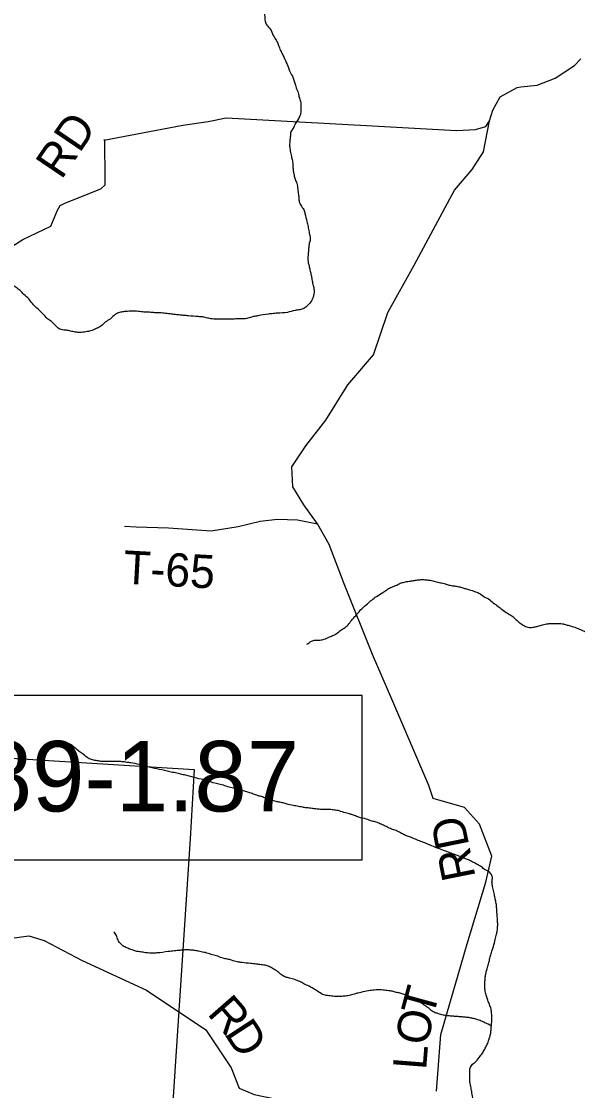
# Model space of a CAD drawing. Extents: x -15 to 405, y -40 to 87.
# Drawn here: x 5.862 to 6.81, y 16.197 to 18.018 of the extents above; entities that cross this region are included whole.
import ezdxf

# ---------------------------------------------------------------- set-up
doc = ezdxf.new("R2010")
doc.units = 0
for name, color, linetype in [('GM_P_State_Location', 7, 'Continuous'), ('GM_X_Adjacent_County', 7, 'Continuous'), ('GM_X_Adjacent_County_Text', 7, 'Continuous'), ('GM_X_Airport_Location_Class_2', 7, 'Continuous'), ('GM_X_Minor_Lake', 7, 'Continuous'), ('GM_X_Minor_River', 7, 'Continuous'), ('GM_X_Township', 7, 'Continuous'), ('GM_X_Township_Text', 7, 'Continuous')]:
    doc.layers.add(name, color=color, linetype=linetype)

msp = doc.modelspace()

# ---------------------------------------------------------------- linework, layer by layer
at = {"layer": 'GM_P_State_Location'}
for points in [[(5.8294, 17.6235), (5.8647, 17.6467), (5.9129, 17.6691), (5.9239, 17.6965), (5.9284, 17.7045), (5.9365, 17.7086), (5.998, 17.7326), (6.0053, 17.7397), (6.0052, 17.7489), (6.0044, 17.8154), (6.0031, 17.8154), (6.1373, 17.8413), (6.1809, 17.8474), (6.2113, 17.8535), (6.4502, 17.8407), (6.6036, 17.8321), (6.6359, 17.8336), (6.6537, 17.839), (6.6598, 17.8488)], [(6.0382, 17.1583), (6.058, 17.1572), (6.113, 17.1553), (6.186, 17.1504), (6.2319, 17.1573), (6.2695, 17.1664), (6.2987, 17.1698), (6.3329, 17.1691), (6.3671, 17.162)]]:
    msp.add_lwpolyline(points, dxfattribs=at)
at = {"layer": 'GM_X_Adjacent_County'}
msp.add_lwpolyline([(5.1929, 16.5899), (6.4429, 16.5899), (6.4429, 16.8699), (5.1929, 16.8699)], close=True, dxfattribs=at)
at = {"layer": 'GM_X_Adjacent_County_Text'}
for points in [[(6.4414, 18.1583), (6.4176, 18.147), (6.4098, 18.1404), (6.4028, 18.1357), (6.3961, 18.1302), (6.3899, 18.1236), (6.3847, 18.1173), (6.3777, 18.1103), (6.3718, 18.104), (6.3643, 18.0971), (6.3561, 18.0886), (6.344, 18.0803), (6.3374, 18.0755), (6.3277, 18.0683), (6.3203, 18.0647), (6.3126, 18.06), (6.3052, 18.0553), (6.2971, 18.0495), (6.2905, 18.0448), (6.283, 18.0386), (6.2771, 18.0319), (6.2773, 18.0247), (6.2781, 18.0167), (6.2821, 18.0101), (6.2879, 18.0023), (6.2929, 17.9915), (6.2979, 17.9838), (6.3007, 17.9768), (6.3039, 17.9687), (6.3078, 17.961), (6.311, 17.9545), (6.3138, 17.9479), (6.317, 17.9406), (6.3194, 17.934), (6.3241, 17.9248), (6.3269, 17.9178), (6.3289, 17.9113), (6.3313, 17.9029)], [(6.3313, 17.9029), (6.3348, 17.894), (6.3361, 17.8875), (6.3385, 17.8794), (6.3386, 17.8722), (6.3388, 17.8658), (6.337, 17.8571), (6.3334, 17.8504), (6.329, 17.8433), (6.3257, 17.8362), (6.3217, 17.8299), (6.3207, 17.8227), (6.3201, 17.8162), (6.3194, 17.8075), (6.3203, 17.7999), (6.3219, 17.7899), (6.3239, 17.7827), (6.3248, 17.7747), (6.3253, 17.7667), (6.3262, 17.7598), (6.3279, 17.7529), (6.3303, 17.746), (6.3327, 17.7375), (6.3338, 17.7272), (6.3351, 17.7196), (6.3356, 17.7124), (6.3384, 17.705), (6.3435, 17.6973), (6.3455, 17.6908), (6.3489, 17.677), (6.3509, 17.6689), (6.3525, 17.6594), (6.3545, 17.6509), (6.3543, 17.6445), (6.3525, 17.6381), (6.3519, 17.6313), (6.3513, 17.6237), (6.3508, 17.6085), (6.3525, 17.602), (6.3541, 17.5947), (6.3558, 17.5871), (6.3571, 17.5806), (6.3587, 17.5721), (6.3607, 17.5645), (6.3612, 17.5572), (6.3599, 17.5501), (6.3569, 17.5422), (6.3506, 17.5344), (6.3436, 17.5289), (6.3371, 17.5269), (6.3287, 17.5256), (6.3157, 17.5223), (6.2985, 17.5209), (6.2898, 17.5201), (6.2833, 17.5195), (6.2661, 17.5167), (6.2596, 17.5154), (6.2527, 17.5137), (6.2443, 17.5113), (6.2371, 17.5112), (6.2276, 17.5111), (6.22, 17.5106), (6.2116, 17.5105), (6.1874, 17.5113), (6.1795, 17.5127), (6.1715, 17.5145), (6.164, 17.5151), (6.1466, 17.5165), (6.1401, 17.5171), (6.1329, 17.5177), (6.1246, 17.5187), (6.1159, 17.5198), (6.1057, 17.5209), (6.0959, 17.5216), (6.0894, 17.5218), (6.083, 17.5224), (6.0735, 17.5227), (6.064, 17.5238), (6.0534, 17.5245), (6.0435, 17.5241), (6.0367, 17.5235), (6.0294, 17.5219), (6.0229, 17.5191), (6.0135, 17.511), (6.0054, 17.5056), (5.9979, 17.499), (5.9898, 17.4947), (5.9806, 17.4908), (5.9725, 17.4892), (5.9619, 17.488), (5.9543, 17.4887), (5.9464, 17.4904), (5.9392, 17.4918), (5.9305, 17.4929), (5.9205, 17.4997), (5.9139, 17.5067), (5.9068, 17.5111)], [(5.9068, 17.5111), (5.8988, 17.5201), (5.8889, 17.5296), (5.8811, 17.5374), (5.8753, 17.5452), (5.8668, 17.5527), (5.8602, 17.5594), (5.8536, 17.5646), (5.8465, 17.5697), (5.838, 17.5757), (5.8279, 17.5806), (5.8178, 17.5851), (5.8096, 17.5896), (5.8029, 17.5928), (5.7932, 17.5985), (5.784, 17.6064), (5.7762, 17.6127), (5.7696, 17.6183), (5.7629, 17.6234), (5.7566, 17.6286), (5.7503, 17.6333), (5.7429, 17.6385), (5.7336, 17.6442), (5.7269, 17.6474), (5.7198, 17.6511), (5.7108, 17.6544), (5.7029, 17.6585), (5.6966, 17.661), (5.6891, 17.6635), (5.6815, 17.6649), (5.6739, 17.6644), (5.6666, 17.6631), (5.6602, 17.6622), (5.651, 17.6606), (5.6429, 17.6582), (5.6361, 17.6569), (5.6284, 17.6552), (5.6185, 17.6525), (5.612, 17.6512), (5.6043, 17.6492), (5.5978, 17.6479), (5.5883, 17.6459), (5.5795, 17.6443), (5.5714, 17.6427), (5.5642, 17.6403), (5.5557, 17.6371), (5.5476, 17.6328), (5.541, 17.6285)], [(6.349, 16.9569), (6.3567, 16.962), (6.3632, 16.964), (6.3712, 16.9642), (6.3785, 16.9654), (6.3877, 16.9697), (6.3947, 16.9725), (6.4032, 16.9783), (6.4102, 16.9834), (6.4176, 16.9885), (6.4231, 16.9955), (6.4306, 17.004), (6.4362, 17.0106), (6.4425, 17.0176), (6.4522, 17.0261), (6.4593, 17.0323), (6.4674, 17.0385), (6.4783, 17.045), (6.4849, 17.0497), (6.4915, 17.0536), (6.4999, 17.0568), (6.508, 17.0611), (6.5146, 17.0628), (6.523, 17.0644), (6.5306, 17.0656), (6.5375, 17.0666), (6.5447, 17.0671), (6.5519, 17.0668), (6.5587, 17.0659), (6.5677, 17.0637), (6.5764, 17.0618), (6.5847, 17.06), (6.5915, 17.0579), (6.5986, 17.0565), (6.6058, 17.0555), (6.6129, 17.0534), (6.6193, 17.0517), (6.6261, 17.0499), (6.6344, 17.047), (6.6419, 17.0441), (6.6504, 17.0385), (6.6582, 17.0341), (6.6664, 17.0277), (6.6749, 17.0213), (6.6816, 17.0162), (6.6905, 17.0098), (6.6979, 17.0054), (6.7049, 16.9994), (6.7197, 16.9883), (6.7276, 16.9858), (6.736, 16.9863), (6.7425, 16.9879), (6.7506, 16.9903), (6.7597, 16.9919), (6.7662, 16.9925), (6.7745, 16.9926), (6.7818, 16.9923), (6.7893, 16.9906), (6.7957, 16.9888), (6.8055, 16.9859), (6.8133, 16.9829), (6.8238, 16.978), (6.8335, 16.9735), (6.841, 16.9718), (6.8509, 16.971), (6.8573, 16.9708), (6.8638, 16.971), (6.8702, 16.9708), (6.879, 16.9701), (6.8876, 16.9687), (6.894, 16.9673), (6.9016, 16.9663), (6.908, 16.9657), (6.9171, 16.9651), (6.9243, 16.9637), (6.9322, 16.9608), (6.9393, 16.9579), (6.9475, 16.9545), (6.9554, 16.9524), (6.9634, 16.951), (6.9698, 16.9511), (6.9787, 16.9554), (6.9856, 16.9586), (6.9931, 16.9656), (7.0021, 16.9736), (7.0088, 16.9806), (7.0155, 16.9884), (7.0257, 16.9995), (7.0331, 17.0053), (7.0401, 17.0104), (7.0472, 17.017), (7.0541, 17.0202), (7.0618, 17.0241), (7.0691, 17.0273), (7.0788, 17.0315), (7.0865, 17.0347), (7.0938, 17.039)], [(6.483, 16.647), (6.4755, 16.6503), (6.4669, 16.654), (6.4601, 16.6557), (6.45, 16.6591), (6.4372, 16.6625), (6.43, 16.6651), (6.4236, 16.6672), (6.4146, 16.6698), (6.4041, 16.6731), (6.3958, 16.6746), (6.3879, 16.6756), (6.3806, 16.6754), (6.3719, 16.6757), (6.3644, 16.6764), (6.3572, 16.6774), (6.3485, 16.6784), (6.3417, 16.6794), (6.3326, 16.6812), (6.3232, 16.6827), (6.3104, 16.6861), (6.3029, 16.6879), (6.2964, 16.6892), (6.2878, 16.6918), (6.2807, 16.694), (6.2732, 16.6969), (6.2656, 16.699), (6.2574, 16.7019), (6.2499, 16.7045), (6.2427, 16.7066), (6.2337, 16.7096), (6.2239, 16.7118), (6.2141, 16.7144), (6.204, 16.7174), (6.1844, 16.7226), (6.1754, 16.7256), (6.1615, 16.7287), (6.1506, 16.7317), (6.1423, 16.7339), (6.134, 16.7357), (6.125, 16.7379), (6.1151, 16.7397), (6.1061, 16.7419), (6.0895, 16.7455), (6.0714, 16.7499), (6.0632, 16.7521), (6.0488, 16.7548), (6.042, 16.7558), (6.0337, 16.7569), (6.0258, 16.7571), (6.0193, 16.7573), (6.0117, 16.7572), (6.0045, 16.7571), (5.9965, 16.7577), (5.9897, 16.7587), (5.9818, 16.7605), (5.9747, 16.7641), (5.9659, 16.7709), (5.9595, 16.7753), (5.9518, 16.7824), (5.9455, 16.7864), (5.9391, 16.7892)], [(6.6405, 15.9891), (6.6428, 15.9938), (6.6438, 16.0002), (6.6448, 16.0086), (6.6458, 16.0157), (6.6456, 16.0222), (6.6463, 16.0294), (6.6476, 16.0366), (6.6502, 16.046), (6.652, 16.0554), (6.6538, 16.0622), (6.6568, 16.0716), (6.6589, 16.0803), (6.6611, 16.0882), (6.6618, 16.0969), (6.6613, 16.1049), (6.6585, 16.113), (6.6564, 16.1195), (6.6518, 16.128), (6.6469, 16.14), (6.6419, 16.1496), (6.6387, 16.1573), (6.636, 16.1662), (6.634, 16.1753), (6.6317, 16.1849), (6.6297, 16.1949), (6.6281, 16.2037), (6.6268, 16.2109), (6.6263, 16.2185), (6.6266, 16.2261), (6.6268, 16.233), (6.6297, 16.2401), (6.6367, 16.2463), (6.6442, 16.2556), (6.649, 16.2619), (6.6527, 16.269), (6.6563, 16.2757), (6.6588, 16.2832), (6.6609, 16.2896), (6.6623, 16.296), (6.6629, 16.3036), (6.6635, 16.3108), (6.6642, 16.3203), (6.6637, 16.3286), (6.6628, 16.3355), (6.6601, 16.3432), (6.6573, 16.3505), (6.6548, 16.3574), (6.6528, 16.3655), (6.652, 16.3739), (6.6523, 16.383), (6.6529, 16.3898), (6.6542, 16.397), (6.656, 16.4041), (6.6586, 16.4128), (6.6603, 16.4203), (6.6625, 16.4282), (6.6646, 16.4358), (6.6667, 16.4421), (6.6698, 16.4542), (6.672, 16.4629), (6.6734, 16.4704), (6.674, 16.478), (6.6738, 16.4845), (6.6733, 16.4925), (6.6728, 16.4997), (6.6723, 16.5066), (6.6718, 16.5138), (6.6701, 16.5211), (6.6688, 16.5283), (6.6669, 16.5375), (6.6649, 16.5463), (6.6643, 16.5532), (6.6649, 16.5596), (6.6625, 16.5662), (6.6529, 16.5729), (6.6462, 16.5777), (6.6395, 16.5817), (6.6328, 16.5854), (6.6245, 16.5895), (6.6171, 16.5924), (6.6099, 16.5953), (6.6009, 16.5986), (6.5923, 16.6019), (6.5833, 16.6053), (6.5717, 16.6094), (6.5619, 16.6136), (6.5541, 16.6169), (6.5455, 16.6202), (6.5361, 16.6239), (6.5271, 16.6276), (6.5204, 16.6301), (6.5136, 16.633), (6.5069, 16.6367), (6.4987, 16.6404), (6.4912, 16.6429), (6.483, 16.647)], [(6.6632, 16.3069), (6.6522, 16.3123), (6.644, 16.316), (6.6365, 16.3185), (6.63, 16.3199), (6.6229, 16.3212), (6.6153, 16.3219), (6.6085, 16.3225), (6.6005, 16.3231), (6.5934, 16.3237), (6.5865, 16.3244), (6.579, 16.3257), (6.5711, 16.3283), (6.564, 16.3308), (6.5573, 16.3363), (6.5507, 16.3411), (6.5429, 16.3463), (6.5365, 16.3503), (6.5287, 16.3544), (6.5216, 16.358), (6.5148, 16.3602), (6.5081, 16.3627), (6.5009, 16.364), (6.4941, 16.3658), (6.4877, 16.3668), (6.479, 16.3678), (6.4661, 16.3682), (6.4566, 16.367), (6.4448, 16.3648), (6.4363, 16.3628), (6.4295, 16.3611), (6.4207, 16.3587), (6.413, 16.3575), (6.4043, 16.357), (6.3933, 16.3574), (6.3838, 16.3584), (6.3763, 16.3602), (6.367, 16.3662), (6.3595, 16.3706), (6.3525, 16.3743), (6.3439, 16.3788), (6.3368, 16.3824), (6.3282, 16.3857), (6.3191, 16.3883), (6.3124, 16.3901), (6.3056, 16.3937), (6.2994, 16.3992), (6.2916, 16.404), (6.2845, 16.4081), (6.2777, 16.4102), (6.269, 16.4113), (6.2618, 16.4123), (6.2528, 16.4133), (6.2384, 16.4146), (6.2305, 16.416), (6.2207, 16.4186), (6.2135, 16.4207), (6.206, 16.4221), (6.197, 16.4254), (6.188, 16.428), (6.1786, 16.431), (6.1688, 16.4332), (6.1601, 16.435), (6.1533, 16.436), (6.1469, 16.4362), (6.1385, 16.4361), (6.132, 16.4356), (6.1233, 16.4347), (6.1126, 16.4335), (6.0935, 16.4311), (6.0856, 16.431), (6.0757, 16.4313), (6.0678, 16.4327), (6.0591, 16.4338), (6.0527, 16.4359), (6.0456, 16.4384), (6.0388, 16.4413), (6.0322, 16.4461), (6.0271, 16.4535), (6.0243, 16.4608), (6.02, 16.4674)]]:
    msp.add_spline(points, degree=3, dxfattribs=at)
at = {"layer": 'GM_X_Airport_Location_Class_2'}
msp.add_lwpolyline([(5.6339, 16.776), (6.157, 16.7438), (6.1499, 16.6258), (6.1224, 16.2039), (6.0913, 15.7244), (5.0777, 15.7867), (5.1502, 16.8049)], close=True, dxfattribs=at)
at = {"layer": 'GM_X_Township_Text'}
for points in [[(6.5699, 16.1958), (6.5773, 16.2922), (6.6219, 16.4464), (6.654, 16.5515), (6.664, 16.5959), (6.6432, 16.6507), (6.6174, 16.6788), (6.5642, 16.6941), (6.5567, 16.7162), (6.4938, 16.8633), (6.4605, 16.9397), (6.4125, 17.0602), (6.3871, 17.127), (6.3671, 17.162), (6.3435, 17.1946), (6.3249, 17.2249), (6.3234, 17.2591), (6.3473, 17.2952), (6.3814, 17.3389), (6.4186, 17.399), (6.4626, 17.4499), (6.4869, 17.5221), (6.5316, 17.6026), (6.6006, 17.7307), (6.6306, 17.7656), (6.6496, 17.796), (6.6598, 17.8488), (6.6659, 17.8667), (6.6783, 17.8893), (6.7071, 17.9055), (6.7132, 17.9064), (6.7413, 17.9092), (6.772, 17.9212), (6.8046, 17.9429), (6.8158, 17.9543)], [(5.1246, 16.1831), (5.125, 16.1832), (5.2235, 16.1964), (5.3589, 16.2425), (5.4273, 16.2948), (5.6105, 16.3601), (5.6816, 16.3786), (5.7938, 16.4377), (5.8462, 16.4562), (5.8752, 16.4603), (5.9013, 16.4526), (5.9662, 16.4183), (6.0759, 16.3676), (6.1765, 16.3002), (6.2197, 16.2356), (6.2337, 16.2006), (6.2591, 16.1903), (6.3806, 16.165), (6.4486, 16.1482), (6.5216, 16.1503), (6.5573, 16.1453)]]:
    msp.add_lwpolyline(points, dxfattribs=at)

# ---------------------------------------------------------------- texts
at = {"layer": 'GM_X_Minor_Lake'}
for s, height, rotation, p in [('RD', 0.05682, 101.4106, (6.6365, 16.5604)), ('T', 0.0568, 74.6945, (6.5636, 16.3197)), ('R', 0.0568, 311.1195, (6.1776, 16.3274)), ('D', 0.0568, 303.1202, (6.207, 16.2939)), ('O', 0.0568, 79.8675, (6.5551, 16.2718)), ('L', 0.0568, 85.5125, (6.552, 16.2309))]:
    msp.add_text(s, height=height, rotation=rotation, dxfattribs=at).set_placement(p)
at = {"layer": 'GM_X_Minor_River'}
for s, rotation, p in [('RD', 55.8969, (5.9306, 17.7468)), ('T-65', 356.8407, (6.0348, 17.0603))]:
    msp.add_text(s, height=0.05682, rotation=rotation, dxfattribs=at).set_placement(p)
at = {"layer": 'GM_X_Township'}
msp.add_text('MEG-689-1.87', height=0.12, dxfattribs=at).set_placement((5.2832, 16.6722))

doc.saveas('drawing.dxf')
